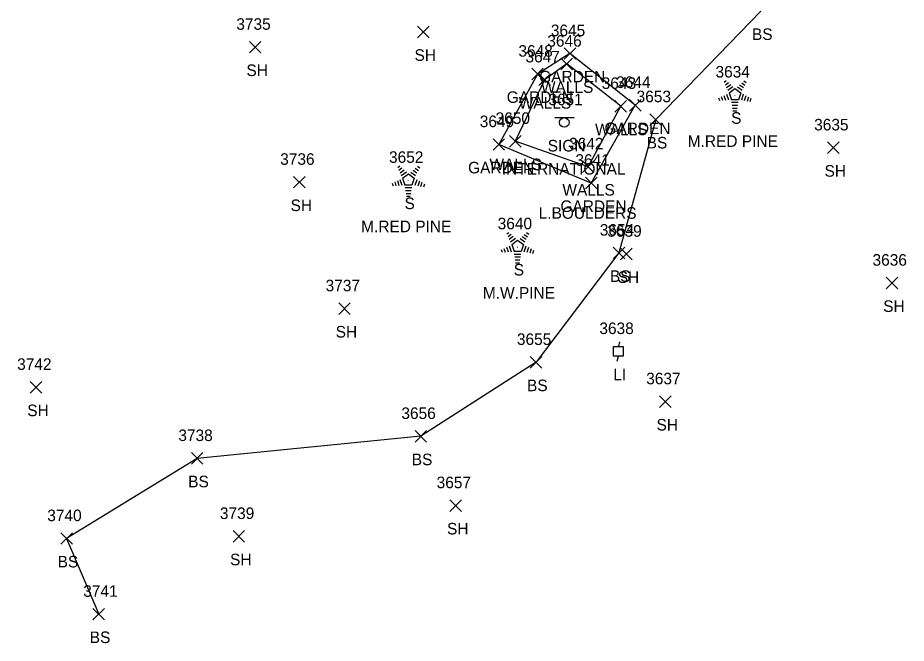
# Model space of a CAD drawing. Extents: x 1520648 to 1523413, y 732854 to 735518.
# Drawn here: x 1521335.7 to 1521489.4, y 733425.6 to 733533.8 of the extents above; entities that cross this region are included whole.
import ezdxf

# ---------------------------------------------------------------- set-up
doc = ezdxf.new("R2010")
doc.units = 0
for name, color, linetype in [('L_A', 7, 'Continuous'), ('L_C', 7, 'Continuous'), ('L_I', 7, 'Continuous'), ('L_TIC', 7, 'Continuous'), ('LAPB', 7, 'Continuous'), ('LELB', 7, 'Continuous'), ('LTC', 7, 'Continuous'), ('LWS', 7, 'Continuous'), ('S_A', 7, 'Continuous'), ('S_C', 7, 'Continuous'), ('S_I', 7, 'Continuous'), ('SSGN', 7, 'Continuous'), ('U_A', 7, 'Continuous'), ('U_I', 7, 'Continuous'), ('ULP', 7, 'Continuous')]:
    doc.layers.add(name, color=color, linetype=linetype)

msp = doc.modelspace()

# ---------------------------------------------------------------- linework, layer by layer
at = {"layer": 'L_TIC'}
for points in [[(1521404.85, 733530.33), (1521406.85, 733532.33)], [(1521406.85, 733530.33), (1521404.85, 733532.33)], [(1521375.77, 733527.7), (1521377.77, 733529.7)], [(1521377.77, 733527.7), (1521375.77, 733529.7)], [(1521430.24, 733526.6), (1521432.24, 733528.6)], [(1521432.24, 733526.6), (1521430.24, 733528.6)], [(1521429.68, 733524.79), (1521431.68, 733526.79)], [(1521431.68, 733524.79), (1521429.68, 733526.79)], [(1521424.63, 733523.05), (1521426.63, 733525.05)], [(1521426.63, 733523.05), (1521424.63, 733525.05)], [(1521425.85, 733522.06), (1521427.85, 733524.06)], [(1521427.85, 733522.06), (1521425.85, 733524.06)], [(1521439.03, 733517.47), (1521441.03, 733519.47)], [(1521441.03, 733517.47), (1521439.03, 733519.47)], [(1521441.54, 733517.65), (1521443.54, 733519.65)], [(1521443.54, 733517.65), (1521441.54, 733519.65)], [(1521445.07, 733515.17), (1521447.07, 733517.17)], [(1521447.07, 733515.17), (1521445.07, 733517.17)], [(1521417.94, 733510.86), (1521419.94, 733512.86)], [(1521419.94, 733510.86), (1521417.94, 733512.86)], [(1521417.94, 733510.86), (1521419.94, 733512.86)], [(1521419.94, 733510.86), (1521417.94, 733512.86)], [(1521420.77, 733511.42), (1521422.77, 733513.42)], [(1521422.77, 733511.42), (1521420.77, 733513.42)], [(1521420.77, 733511.42), (1521422.77, 733513.42)], [(1521422.77, 733511.42), (1521420.77, 733513.42)], [(1521475.8, 733510.29), (1521477.8, 733512.29)], [(1521477.8, 733510.29), (1521475.8, 733512.29)], [(1521433.39, 733507.01), (1521435.39, 733509.01)], [(1521435.39, 733507.01), (1521433.39, 733509.01)], [(1521433.39, 733507.01), (1521435.39, 733509.01)], [(1521435.39, 733507.01), (1521433.39, 733509.01)], [(1521383.41, 733504.34), (1521385.41, 733506.34)], [(1521385.41, 733504.34), (1521383.41, 733506.34)], [(1521433.92, 733504.18), (1521435.92, 733506.18)], [(1521435.92, 733504.18), (1521433.92, 733506.18)], [(1521433.92, 733504.18), (1521435.92, 733506.18)], [(1521435.92, 733504.18), (1521433.92, 733506.18)], [(1521438.71, 733492.09), (1521440.71, 733494.09)], [(1521440.71, 733492.09), (1521438.71, 733494.09)], [(1521440.01, 733491.9), (1521442.01, 733493.9)], [(1521442.01, 733491.9), (1521440.01, 733493.9)], [(1521485.95, 733486.89), (1521487.95, 733488.89)], [(1521487.95, 733486.89), (1521485.95, 733488.89)], [(1521391.22, 733482.46), (1521393.22, 733484.46)], [(1521393.22, 733482.46), (1521391.22, 733484.46)], [(1521424.37, 733473.18), (1521426.37, 733475.18)], [(1521426.37, 733473.18), (1521424.37, 733475.18)], [(1521337.85, 733468.86), (1521339.85, 733470.86)], [(1521339.85, 733468.86), (1521337.85, 733470.86)], [(1521446.74, 733466.37), (1521448.74, 733468.37)], [(1521448.74, 733466.37), (1521446.74, 733468.37)], [(1521404.43, 733460.37), (1521406.43, 733462.37)], [(1521406.43, 733460.37), (1521404.43, 733462.37)], [(1521365.74, 733456.55), (1521367.74, 733458.55)], [(1521367.74, 733456.55), (1521365.74, 733458.55)], [(1521410.48, 733448.39), (1521412.48, 733450.39)], [(1521412.48, 733448.39), (1521410.48, 733450.39)], [(1521372.94, 733443.06), (1521374.94, 733445.06)], [(1521374.94, 733443.06), (1521372.94, 733445.06)], [(1521343.15, 733442.69), (1521345.15, 733444.69)], [(1521345.15, 733442.69), (1521343.15, 733444.69)], [(1521348.71, 733429.6), (1521350.71, 733431.6)], [(1521350.71, 733429.6), (1521348.71, 733431.6)]]:
    msp.add_lwpolyline(points, dxfattribs=at)
at = {"layer": 'LAPB'}
for points in [[(1521434.92, 733505.18), (1521442.54, 733518.65), (1521431.24, 733527.6), (1521425.63, 733524.05), (1521418.94, 733511.86)], [(1521434.92, 733505.18), (1521418.94, 733511.86)]]:
    msp.add_lwpolyline(points, dxfattribs=at)
at = {"layer": 'LELB'}
msp.add_lwpolyline([(1521464.29, 733534.94), (1521446.07, 733516.17), (1521439.71, 733493.09), (1521425.37, 733474.18), (1521405.43, 733461.37), (1521366.74, 733457.55), (1521344.15, 733443.69), (1521349.71, 733430.6)], dxfattribs=at)
at = {"layer": 'LTC'}
for p, q in [((1521457.93, 733522.65), (1521458.28, 733522.91)), ((1521458.14, 733522.19), (1521458.67, 733522.57)), ((1521458.35, 733521.72), (1521459.05, 733522.23)), ((1521458.56, 733521.25), (1521459.43, 733521.89)), ((1521460.21, 733521.85), (1521461.02, 733521.26)), ((1521460.58, 733522.2), (1521461.26, 733521.7)), ((1521460.95, 733522.54), (1521461.5, 733522.14)), ((1521461.33, 733522.89), (1521461.74, 733522.59)), ((1521457.41, 733520.15), (1521457.63, 733519.5)), ((1521457.87, 733520.36), (1521458.14, 733519.53)), ((1521458.33, 733520.58), (1521458.66, 733519.56)), ((1521458.78, 733520.8), (1521459.79, 733521.53)), ((1521458.78, 733520.8), (1521459.17, 733519.61)), ((1521459.79, 733521.53), (1521460.79, 733520.81)), ((1521460.79, 733520.81), (1521460.4, 733519.61)), ((1521461.23, 733520.54), (1521460.89, 733519.5)), ((1521461.67, 733520.29), (1521461.38, 733519.4)), ((1521456.96, 733519.93), (1521457.11, 733519.46)), ((1521460.4, 733519.61), (1521459.17, 733519.61)), ((1521460.36, 733519.11), (1521459.21, 733519.11)), ((1521460.28, 733518.61), (1521459.29, 733518.61)), ((1521462.12, 733520.04), (1521461.88, 733519.31)), ((1521462.56, 733519.79), (1521462.37, 733519.21)), ((1521460.19, 733518.11), (1521459.36, 733518.11)), ((1521460.11, 733517.61), (1521459.43, 733517.61)), ((1521401.43, 733507.89), (1521401.79, 733508.15)), ((1521401.64, 733507.42), (1521402.17, 733507.81)), ((1521404.46, 733507.78), (1521405.01, 733507.38)), ((1521404.83, 733508.13), (1521405.25, 733507.82)), ((1521401.85, 733506.96), (1521402.56, 733507.47)), ((1521402.06, 733506.49), (1521402.94, 733507.13)), ((1521402.29, 733506.04), (1521403.3, 733506.77)), ((1521403.3, 733506.77), (1521404.3, 733506.05)), ((1521403.72, 733507.08), (1521404.53, 733506.49)), ((1521404.09, 733507.43), (1521404.77, 733506.94)), ((1521400.47, 733505.17), (1521400.62, 733504.7)), ((1521400.92, 733505.38), (1521401.13, 733504.73)), ((1521401.38, 733505.6), (1521401.65, 733504.77)), ((1521401.83, 733505.82), (1521402.16, 733504.8)), ((1521402.29, 733506.04), (1521402.67, 733504.84)), ((1521403.9, 733504.84), (1521402.67, 733504.84)), ((1521404.3, 733506.05), (1521403.9, 733504.84)), ((1521404.73, 733505.77), (1521404.39, 733504.74)), ((1521405.18, 733505.52), (1521404.89, 733504.64)), ((1521405.62, 733505.27), (1521405.38, 733504.54)), ((1521406.07, 733505.02), (1521405.88, 733504.45)), ((1521403.87, 733504.34), (1521402.72, 733504.34)), ((1521403.78, 733503.84), (1521402.79, 733503.84)), ((1521403.7, 733503.34), (1521402.87, 733503.34)), ((1521403.61, 733502.84), (1521402.94, 733502.84)), ((1521420.32, 733496.4), (1521420.67, 733496.66)), ((1521420.53, 733495.93), (1521421.06, 733496.32)), ((1521420.74, 733495.47), (1521421.44, 733495.98)), ((1521420.95, 733495), (1521421.82, 733495.64)), ((1521422.6, 733495.59), (1521423.41, 733495)), ((1521422.97, 733495.94), (1521423.65, 733495.45)), ((1521423.34, 733496.29), (1521423.89, 733495.89)), ((1521423.72, 733496.64), (1521424.13, 733496.33)), ((1521420.26, 733494.11), (1521420.53, 733493.28)), ((1521420.72, 733494.33), (1521421.05, 733493.31)), ((1521421.17, 733494.55), (1521422.18, 733495.28)), ((1521421.17, 733494.55), (1521421.56, 733493.35)), ((1521422.18, 733495.28), (1521423.18, 733494.56)), ((1521423.18, 733494.56), (1521422.79, 733493.35)), ((1521423.62, 733494.28), (1521423.28, 733493.25)), ((1521424.06, 733494.03), (1521423.77, 733493.15)), ((1521419.35, 733493.68), (1521419.5, 733493.21)), ((1521419.81, 733493.89), (1521420.02, 733493.24)), ((1521422.79, 733493.35), (1521421.56, 733493.35)), ((1521422.75, 733492.85), (1521421.61, 733492.85)), ((1521424.51, 733493.78), (1521424.27, 733493.05)), ((1521424.95, 733493.53), (1521424.76, 733492.96)), ((1521422.67, 733492.35), (1521421.68, 733492.35)), ((1521422.58, 733491.85), (1521421.75, 733491.85)), ((1521422.5, 733491.35), (1521421.82, 733491.35))]:
    msp.add_line(p, q, dxfattribs=at)
at = {"layer": 'LWS'}
for points in [[(1521434.39, 733508.01), (1521440.03, 733518.47), (1521430.68, 733525.79), (1521426.85, 733523.06), (1521421.77, 733512.42)], [(1521434.39, 733508.01), (1521421.77, 733512.42)]]:
    msp.add_lwpolyline(points, dxfattribs=at)
at = {"layer": 'SSGN'}
for p, q in [((1521428.61, 733516.5), (1521431.94, 733516.5)), ((1521430.25, 733515.67), (1521430.25, 733515.67))]:
    msp.add_line(p, q, dxfattribs=at)
msp.add_circle((1521430.25, 733515.67), 0.833, dxfattribs=at)
at = {"layer": 'ULP'}
for p, q in [((1521439.8, 733477.72), (1521439.63, 733476.89)), ((1521438.8, 733475.22), (1521438.8, 733476.89)), ((1521438.8, 733476.89), (1521440.47, 733476.89)), ((1521439.63, 733476.06), (1521439.63, 733476.06)), ((1521440.47, 733476.89), (1521440.47, 733475.22)), ((1521440.47, 733475.22), (1521438.8, 733475.22)), ((1521439.38, 733474.39), (1521439.63, 733475.22))]:
    msp.add_line(p, q, dxfattribs=at)

# ---------------------------------------------------------------- texts
at = {"layer": 'L_A'}
for s, p in [('BS', (1521462.73, 733529.94)), ('SH', (1521404.34, 733526.33)), ('SH', (1521375.26, 733523.7)), ('GARDEN', (1521425.91, 733522.6)), ('WALLS', (1521426.22, 733520.79)), ('GARDEN', (1521420.3, 733519.05)), ('WALLS', (1521422.39, 733518.06)), ('S', (1521459.12, 733515.44)), ('WALLS', (1521435.58, 733513.47)), ('GARDEN', (1521437.2, 733513.65)), ('BS', (1521444.51, 733511.17)), ('WALLS', (1521417.31, 733507.42)), ('WALLS', (1521417.31, 733507.42)), ('GARDEN', (1521413.61, 733506.86)), ('GARDEN', (1521413.61, 733506.86)), ('SH', (1521475.29, 733506.29)), ('WALLS', (1521429.93, 733503.01)), ('WALLS', (1521429.93, 733503.01)), ('SH', (1521382.9, 733500.34)), ('S', (1521402.62, 733500.68)), ('GARDEN', (1521429.59, 733500.18)), ('GARDEN', (1521429.59, 733500.18)), ('S', (1521421.51, 733489.19)), ('BS', (1521438.15, 733488.09)), ('SH', (1521439.5, 733487.9)), ('SH', (1521485.44, 733482.89)), ('SH', (1521390.71, 733478.46)), ('BS', (1521423.81, 733469.18)), ('SH', (1521337.34, 733464.86)), ('SH', (1521446.22, 733462.37)), ('BS', (1521403.87, 733456.37)), ('BS', (1521365.18, 733452.55)), ('SH', (1521409.97, 733444.39)), ('BS', (1521342.59, 733438.69)), ('SH', (1521372.43, 733439.06)), ('BS', (1521348.15, 733425.6))]:
    msp.add_text(s, height=2, dxfattribs=at).set_placement(p)
at = {"layer": 'L_C'}
for s, p in [('M.RED PINE', (1521451.61, 733511.44)), ('L.BOULDERS', (1521425.82, 733499.01)), ('L.BOULDERS', (1521425.82, 733499.01)), ('M.RED PINE', (1521395.11, 733496.68)), ('M.W.PINE', (1521416.17, 733485.19))]:
    msp.add_text(s, height=2, dxfattribs=at).set_placement(p)
at = {"layer": 'L_I'}
for s, p in [('3735', (1521373.51, 733531.7)), ('3645', (1521427.93, 733530.6)), ('3646', (1521427.32, 733528.79)), ('3648', (1521422.32, 733527.05)), ('3647', (1521423.54, 733526.06)), ('3634', (1521456.42, 733523.44)), ('3643', (1521436.73, 733521.47)), ('3644', (1521439.23, 733521.65)), ('3653', (1521442.77, 733519.17)), ('3650', (1521418.37, 733515.42)), ('3650', (1521418.37, 733515.42)), ('3649', (1521415.63, 733514.86)), ('3649', (1521415.63, 733514.86)), ('3635', (1521473.49, 733514.29)), ('3642', (1521431.08, 733511.01)), ('3642', (1521431.08, 733511.01)), ('3736', (1521381.1, 733508.34)), ('3652', (1521399.93, 733508.68)), ('3641', (1521432.18, 733508.18)), ('3641', (1521432.18, 733508.18)), ('3640', (1521418.73, 733497.19)), ('3654', (1521436.4, 733496.09)), ('3639', (1521437.7, 733495.9)), ('3636', (1521483.59, 733490.89)), ('3737', (1521388.96, 733486.46)), ('3655', (1521422.06, 733477.18)), ('3742', (1521335.59, 733472.86)), ('3637', (1521444.43, 733470.37)), ('3656', (1521402.07, 733464.37)), ('3738', (1521363.48, 733460.55)), ('3657', (1521408.17, 733452.39)), ('3740', (1521340.8, 733446.69)), ('3739', (1521370.67, 733447.06)), ('3741', (1521347.02, 733433.6))]:
    msp.add_text(s, height=2, dxfattribs=at).set_placement(p)
at = {"layer": 'LTC'}
for p in [(1521459.67, 733520.55), (1521403.18, 733505.78), (1521422.06, 733494.29)]:
    msp.add_text('.', height=1.04, rotation=270, dxfattribs=at).set_placement(p)
at = {"layer": 'S_A'}
msp.add_text('SIGN', height=2, dxfattribs=at).set_placement((1521427.39, 733510.65))
at = {"layer": 'S_C'}
msp.add_text('INTERNATIONAL', height=2, dxfattribs=at).set_placement((1521419.45, 733506.65))
at = {"layer": 'S_I'}
msp.add_text('3651', height=2, dxfattribs=at).set_placement((1521427.5, 733518.65))
at = {"layer": 'U_A'}
msp.add_text('LI', height=2, dxfattribs=at).set_placement((1521438.74, 733471.06))
at = {"layer": 'U_I'}
msp.add_text('3638', height=2, dxfattribs=at).set_placement((1521436.33, 733479.06))

doc.saveas('drawing.dxf')
